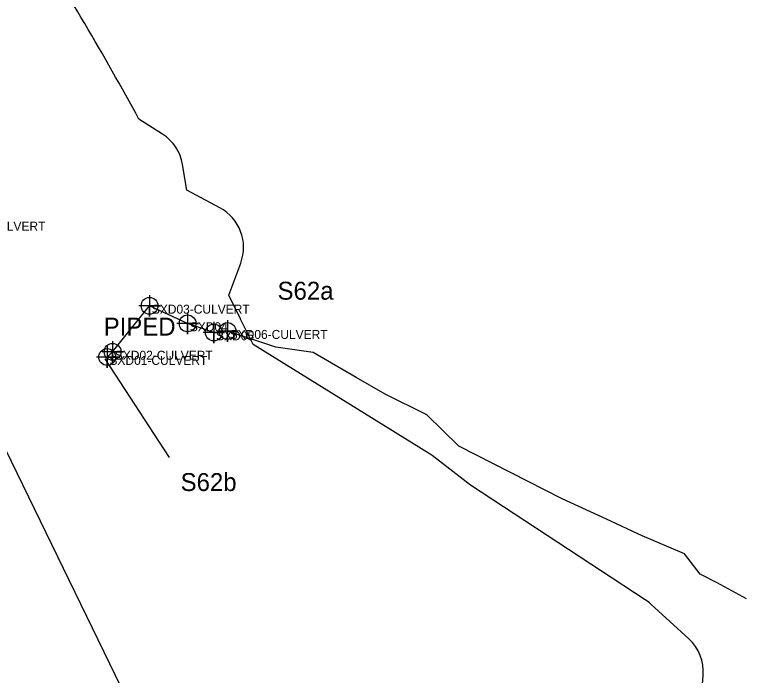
# Model space of a CAD drawing. Extents: x 1253697 to 1278588, y 912189 to 981699.
# Drawn here: x 1259451 to 1260267, y 943237 to 943974 of the extents above; entities that cross this region are included whole.
import ezdxf

# ---------------------------------------------------------------- set-up
doc = ezdxf.new("R2010")
doc.units = 0
for name, color, linetype in [('Default', 7, 'Continuous'), ('Exist Hydro Jurisdictional Stream or Body of Water Mitigable', 7, 'Continuous'), ('Exist Hydro Jurisdictional Stream or Body of Water Mitigable Cogo Comment', 7, 'Continuous'), ('Exist Hydro Jurisdictional Stream or Body of Water Mitigable Cogo Number', 7, 'Continuous'), ('Exist Hydro Jurisdictional Stream or Body of Water Mitigable Cogo Point CELL', 7, 'Continuous'), ('Exist Hydro Jurisdictional Stream or Body of Water NonMitigable', 7, 'Continuous'), ('Exist Hydro Jurisdictional Stream or Body of Water NonMitigable Cogo Number', 7, 'Continuous')]:
    doc.layers.add(name, color=color, linetype=linetype)

msp = doc.modelspace()

# ---------------------------------------------------------------- linework, layer by layer
at = {"layer": 'Default'}
for p, q in [((1259615.87, 943840.85), (1259589.53, 943857.77)), ((1259615.87, 943840.85), (1259589.53, 943857.77)), ((1259615.87, 943840.85), (1259589.53, 943857.77)), ((1259615.87, 943840.85), (1259589.53, 943857.77)), ((1259551.55, 943590.42), (1259623.05, 943480.23)), ((1260203.26, 943277.76), (1260160.98, 943316.57)), ((1260203.26, 943277.76), (1260160.98, 943316.57)), ((1260203.26, 943277.76), (1260160.98, 943316.57)), ((1260203.26, 943277.76), (1260160.98, 943316.57)), ((1260214.46, 943172.38), (1260219.31, 943237.2)), ((1260214.46, 943172.38), (1260219.31, 943237.2)), ((1260214.46, 943172.38), (1260219.31, 943237.2)), ((1260214.46, 943172.38), (1260219.31, 943237.2))]:
    msp.add_line(p, q, dxfattribs=at)
for points in [[(1259679.8, 943758.74), (1259642.92, 943778.43), (1259638.18, 943806.98)], [(1259679.8, 943758.74), (1259642.92, 943778.43), (1259638.18, 943806.98)], [(1259679.8, 943758.74), (1259642.92, 943778.43), (1259638.18, 943806.98)], [(1259679.8, 943758.74), (1259642.92, 943778.43), (1259638.18, 943806.98)], [(1259702.86, 943634.94), (1259689.71, 943661.4), (1259703.08, 943697.09)], [(1259702.86, 943634.94), (1259689.71, 943661.4), (1259703.08, 943697.09)], [(1259702.86, 943634.94), (1259689.71, 943661.4), (1259703.08, 943697.09)], [(1259702.86, 943634.94), (1259689.71, 943661.4), (1259703.08, 943697.09)], [(1259363.53, 943643.77), (1259433.42, 943503.03), (1259608.31, 943144.06), (1259597.44, 943126.79)], [(1259363.53, 943643.77), (1259433.42, 943503.03), (1259608.31, 943144.06), (1259597.44, 943126.79)], [(1259363.53, 943643.77), (1259433.42, 943503.03), (1259608.31, 943144.06), (1259597.44, 943126.79)], [(1259363.53, 943643.77), (1259433.42, 943503.03), (1259608.31, 943144.06), (1259597.44, 943126.79)], [(1259912.63, 943485.13), (1259716.82, 943606.29), (1259703.03, 943634.59)], [(1259912.63, 943485.13), (1259716.82, 943606.29), (1259703.03, 943634.59)], [(1259912.63, 943485.13), (1259716.82, 943606.29), (1259703.03, 943634.59)], [(1259912.63, 943485.13), (1259716.82, 943606.29), (1259703.03, 943634.59)], [(1260154.59, 943321.55), (1259959.63, 943449.4), (1259916.76, 943482.29)], [(1260154.59, 943321.55), (1259959.63, 943449.4), (1259916.76, 943482.29)], [(1260154.59, 943321.55), (1259959.63, 943449.4), (1259916.76, 943482.29)], [(1260154.59, 943321.55), (1259959.63, 943449.4), (1259916.76, 943482.29)]]:
    msp.add_lwpolyline(points, dxfattribs=at)
for centre, radius, start, end in [((1256386.44, 942107.72), 3650, 28.65049, 32.49404), ((1256386.44, 942107.72), 3650, 28.65049, 32.49404), ((1256386.44, 942107.72), 3650, 28.65049, 32.49404), ((1256386.44, 942107.72), 3650, 28.65049, 32.49404), ((1259588.85, 943798.78), 50, 9.42986, 57.28889), ((1259588.85, 943798.78), 50, 9.42986, 57.28889), ((1259588.85, 943798.78), 50, 9.42986, 57.28889), ((1259588.85, 943798.78), 50, 9.42986, 57.28889), ((1259656.26, 943714.63), 50, 339.46882, 61.90696), ((1259656.26, 943714.63), 50, 339.46882, 61.90696), ((1259656.26, 943714.63), 50, 339.46882, 61.90696), ((1259656.26, 943714.63), 50, 339.46882, 61.90696), ((1259658.08, 943612.69), 50, 25.97554, 26.41515), ((1259658.08, 943612.69), 50, 25.97554, 26.41515), ((1259658.08, 943612.69), 50, 25.97554, 26.41515), ((1259658.08, 943612.69), 50, 25.97554, 26.41515), ((1259886.32, 943442.61), 50, 52.50966, 58.25391), ((1259886.32, 943442.61), 50, 52.50966, 58.25391), ((1259886.32, 943442.61), 50, 52.50966, 58.25391), ((1259886.32, 943442.61), 50, 52.50966, 58.25391), ((1260127.17, 943279.74), 50, 47.44899, 56.74336), ((1260127.17, 943279.74), 50, 47.44899, 56.74336), ((1260127.17, 943279.74), 50, 47.44899, 56.74336), ((1260127.17, 943279.74), 50, 47.44899, 56.74336), ((1260169.45, 943240.93), 50, 355.7223, 47.44899), ((1260169.45, 943240.93), 50, 355.7223, 47.44899), ((1260169.45, 943240.93), 50, 355.7223, 47.44899), ((1260169.45, 943240.93), 50, 355.7223, 47.44899)]:
    msp.add_arc(centre, radius, start, end, dxfattribs=at)
at = {"layer": 'Exist Hydro Jurisdictional Stream or Body of Water Mitigable'}
msp.add_line((1259713.67, 943612.75), (1259688.32, 943621.26), dxfattribs=at)
for points in [[(1259688.32, 943621.26), (1259673.15, 943619.73), (1259643.8, 943629.82), (1259601.38, 943649.42)], [(1260267.5, 943322.7), (1260234.87, 943340.42), (1260215.96, 943350.25), (1260198.44, 943372.88), (1260151.1, 943392.81), (1260111.56, 943411.36), (1260061.81, 943434.19), (1259946.54, 943492.94), (1259911.02, 943527.65), (1259864.25, 943550.76), (1259831.98, 943569.64), (1259783.99, 943597.28), (1259742.39, 943603.11), (1259688.32, 943621.26)], [(1259554.07, 943592.31), (1259560.1, 943598.02)]]:
    msp.add_lwpolyline(points, dxfattribs=at)
at = {"layer": 'Exist Hydro Jurisdictional Stream or Body of Water Mitigable Cogo Point CELL'}
for points in [[(1259601.38, 943661.42), (1259601.38, 943637.42), (1259601.38, 943649.42), (1259613.38, 943649.42), (1259589.38, 943649.42)], [(1259643.8, 943641.82), (1259643.8, 943617.82), (1259643.8, 943629.82), (1259655.8, 943629.82), (1259631.8, 943629.82)], [(1259673.15, 943631.73), (1259673.15, 943607.73), (1259673.15, 943619.73), (1259685.15, 943619.73), (1259661.15, 943619.73)], [(1259688.32, 943633.26), (1259688.32, 943609.26), (1259688.32, 943621.26), (1259700.32, 943621.26), (1259676.32, 943621.26)], [(1259560.1, 943610.02), (1259560.1, 943586.02), (1259560.1, 943598.02), (1259572.1, 943598.02), (1259548.1, 943598.02)], [(1259554.07, 943604.31), (1259554.07, 943580.31), (1259554.07, 943592.31), (1259566.07, 943592.31), (1259542.07, 943592.31)]]:
    msp.add_lwpolyline(points, dxfattribs=at)
for centre in [(1259601.38, 943649.42), (1259643.8, 943629.82), (1259673.15, 943619.73), (1259688.32, 943621.26), (1259560.1, 943598.02), (1259554.07, 943592.31)]:
    msp.add_circle(centre, 9.38, dxfattribs=at)
at = {"layer": 'Exist Hydro Jurisdictional Stream or Body of Water NonMitigable'}
msp.add_line((1259560.1, 943598.02), (1259601.38, 943649.42), dxfattribs=at)

# ---------------------------------------------------------------- texts
at = {"layer": 'Exist Hydro Jurisdictional Stream or Body of Water Mitigable Cogo Comment'}
for s, p in [('SXI06-CULVERT', (1259381.81, 943733.2)), ('SXD03-CULVERT', (1259603.88, 943640.67)), ('SXD04', (1259646.3, 943621.07)), ('SXD05', (1259675.65, 943610.98)), ('SXD06-CULVERT', (1259690.82, 943612.51)), ('SXD02-CULVERT', (1259562.6, 943589.27)), ('SXD01-CULVERT', (1259556.57, 943583.56))]:
    msp.add_text(s, height=10, dxfattribs=at).set_placement(p)
at = {"layer": 'Exist Hydro Jurisdictional Stream or Body of Water Mitigable Cogo Number'}
for s, p in [('S62a', (1259744.22, 943656.26)), ('S62b', (1259636.02, 943442.81))]:
    msp.add_text(s, height=20, dxfattribs=at).set_placement(p)
at = {"layer": 'Exist Hydro Jurisdictional Stream or Body of Water NonMitigable Cogo Number'}
msp.add_text('PIPED', height=20, dxfattribs=at).set_placement((1259550.14, 943616.21))

doc.saveas('drawing.dxf')
